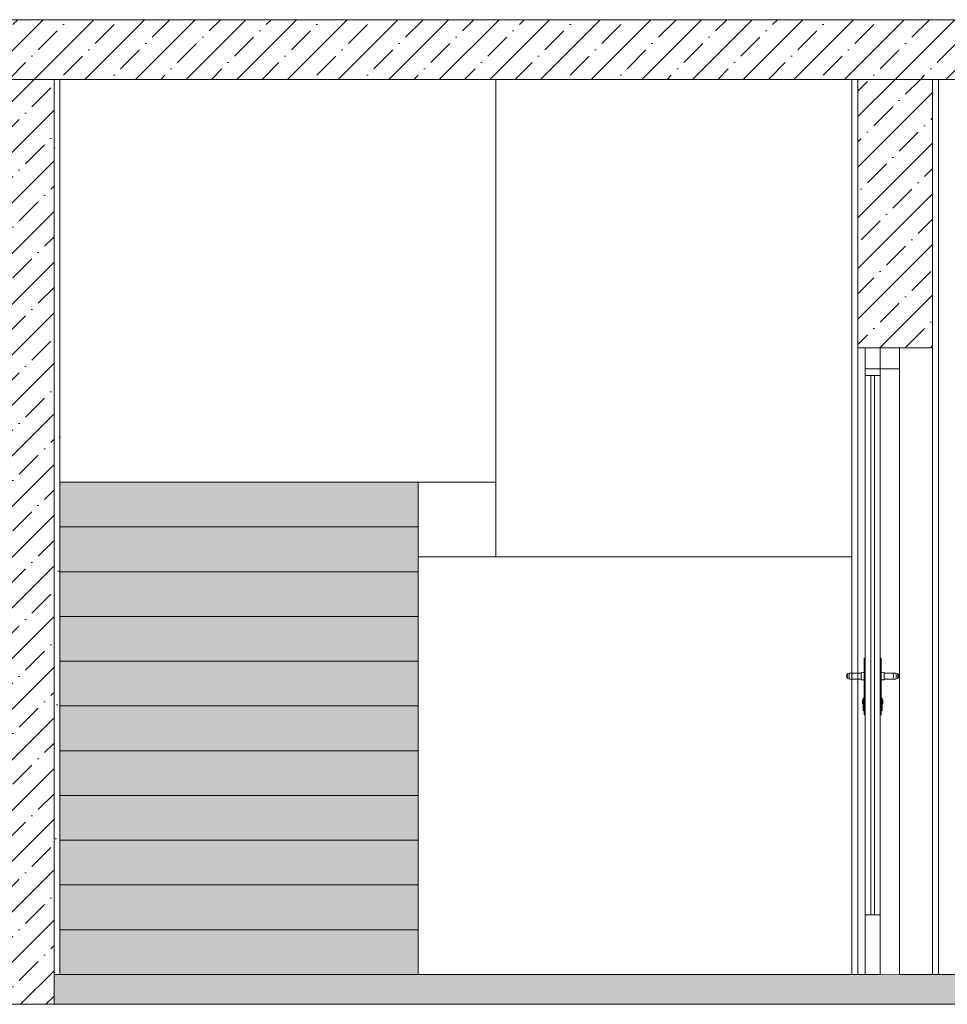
# Model space of a CAD drawing. Header units: millimetres. Extents: x -7244646 to -5701154, y 5723682 to 6071635.
# Tile 567 of 656: x -6383777 to -6380669, y 5826109 to 5829409. Entities that reach past the tile are written whole.
import ezdxf

# ---------------------------------------------------------------- set-up
doc = ezdxf.new("R2010")
doc.units = ezdxf.units.MM
doc.header["$MEASUREMENT"] = 0
doc.set_wipeout_variables(frame=1)
doc.linetypes.add('Wipeout_Contour', pattern=[1000, 0, -1000])
for name, color, linetype, lineweight in [('0_Ном._пера__1', 7, 'Continuous', 0), ('0_Ном._пера__18', 9, 'Continuous', 5), ('0_Ном._пера__21', 7, 'Continuous', 5), ('АР-Стены_внешние_.АР_Ном._пера__120', 7, 'Continuous', 0), ('АР-Стены_внешние_.АР_Ном._пера__19', 255, 'Continuous', 0), ('АР-Стены_внутренние_пилоны.АР_Ном._пера__1', 7, 'Continuous', 0), ('АР-Стены_внутренние_пилоны.АР_Ном._пера__120', 7, 'Continuous', 0)]:
    doc.layers.add(name, color=color, linetype=linetype, lineweight=lineweight)
pattern_1 = [(45, (-7387333.12, 5739809.18), (-84.852814, 84.852814), []), (45, (-7387375.54, 5739851.61), (-84.852814, 84.852814), [90, -30, 0, -30])]

msp = doc.modelspace()

# ---------------------------------------------------------------- hatches: boundary and pattern name
at = {"layer": '0_Ном._пера__1', "linetype": 'Continuous', "lineweight": 0}
h = msp.add_hatch(dxfattribs=at)
h.set_pattern_fill('ЖЕЛЕЗОБЕТОН__PROJECT__0003', style=0, pattern_type=2)
h.set_pattern_definition(pattern_1)
h.paths.add_polyline_path([(-6385862.134, 5829409.179), (-6385862.134, 5829209.179), (-6378784.171, 5829209.179), (-6378784.171, 5829409.179)])
h = msp.add_hatch(dxfattribs=at)
h.set_pattern_fill('ЖЕЛЕЗОБЕТОН__PROJECT__0003', style=0, pattern_type=2)
h.set_pattern_definition(pattern_1)
h.paths.add_polyline_path([(-6383662.356, 5829209.179), (-6383912.356, 5829209.179), (-6383912.356, 5826109.179), (-6383662.356, 5826109.179)])
at = {"layer": '0_Ном._пера__1', "linetype": 'Continuous', "lineweight": 5}
h = msp.add_hatch(dxfattribs=at)
h.set_pattern_fill('ШТУКАТУРКА__ГИПС_01_0003', style=0, pattern_type=2)
h.set_pattern_definition([(45, (-7387333.12, 5740159.18), (-111.369318, 111.369318), [0, -105, 0, -157.5]), (110, (-7386983.12, 5740159.18), (148.001588, 53.868173), [0, -77, 0, -133])])
h.paths.add_polyline_path([(-6383662.356, 5829209.179), (-6383662.356, 5826124.179), (-6383642.356, 5826124.179), (-6383642.356, 5829209.179)])
at = {"layer": '0_Ном._пера__18', "linetype": 'Continuous', "lineweight": 5}
msp.add_hatch(color=9, dxfattribs=at).paths.add_polyline_path([(-6383662.356, 5826109.179), (-6379029.103, 5826109.179), (-6379029.103, 5826209.179), (-6383662.356, 5826209.179)])
at = {"layer": 'АР-Стены_внешние_.АР_Ном._пера__19', "linetype": 'Continuous', "lineweight": 0}
for points in [[(-6383642.371, 5827709.179), (-6382442.371, 5827709.179), (-6382442.371, 5827859.179), (-6383642.371, 5827859.179)], [(-6383642.371, 5827559.179), (-6382442.371, 5827559.179), (-6382442.371, 5827709.179), (-6383642.371, 5827709.179)], [(-6383642.371, 5827409.179), (-6382442.371, 5827409.179), (-6382442.371, 5827559.179), (-6383642.371, 5827559.179)], [(-6383642.371, 5827259.179), (-6382442.371, 5827259.179), (-6382442.371, 5827409.179), (-6383642.371, 5827409.179)], [(-6383642.371, 5827109.179), (-6382442.371, 5827109.179), (-6382442.371, 5827259.179), (-6383642.371, 5827259.179)], [(-6383642.371, 5826959.179), (-6382442.371, 5826959.179), (-6382442.371, 5827109.179), (-6383642.371, 5827109.179)], [(-6383642.371, 5826809.179), (-6382442.371, 5826809.179), (-6382442.371, 5826959.179), (-6383642.371, 5826959.179)], [(-6383642.371, 5826659.179), (-6382442.371, 5826659.179), (-6382442.371, 5826809.179), (-6383642.371, 5826809.179)], [(-6383642.371, 5826509.179), (-6382442.371, 5826509.179), (-6382442.371, 5826659.179), (-6383642.371, 5826659.179)], [(-6383642.371, 5826359.179), (-6382442.371, 5826359.179), (-6382442.371, 5826509.179), (-6383642.371, 5826509.179)], [(-6383642.371, 5826209.179), (-6382442.371, 5826209.179), (-6382442.371, 5826359.179), (-6383642.371, 5826359.179)]]:
    msp.add_hatch(color=255, dxfattribs=at).paths.add_polyline_path(points)
at = {"layer": 'АР-Стены_внутренние_пилоны.АР_Ном._пера__1', "linetype": 'Continuous', "lineweight": 0}
h = msp.add_hatch(dxfattribs=at)
h.set_pattern_fill('ЖЕЛЕЗОБЕТОН__PROJECT__0003', style=0, pattern_type=2)
h.set_pattern_definition(pattern_1)
h.paths.add_polyline_path([(-6380968.773, 5829209.179), (-6380718.773, 5829209.179), (-6380718.773, 5828309.179), (-6380968.773, 5828309.179)])

# ---------------------------------------------------------------- linework, layer by layer
at = {"layer": '0_Ном._пера__1', "color": 7, "linetype": 'Continuous', "lineweight": 0}
for p, q in [((-6383662.356, 5829209.179), (-6383662.356, 5826124.179)), ((-6383642.356, 5829209.179), (-6383642.356, 5826224.179)), ((-6380718.773, 5828309.179), (-6380718.773, 5826209.179)), ((-6380925.171, 5828216.179), (-6380925.171, 5826409.179)), ((-6380913.171, 5826409.179), (-6380913.171, 5828216.179)), ((-6383642.356, 5827859.179), (-6382442.373, 5827859.179)), ((-6382442.373, 5827859.179), (-6382182.372, 5827859.179)), ((-6380988.773, 5827609.179), (-6382442.373, 5827609.179)), ((-6380894.171, 5826409.179), (-6380944.171, 5826409.179))]:
    msp.add_line(p, q, dxfattribs=at)
at = {"layer": '0_Ном._пера__1', "color": 7, "linetype": 'Continuous', "lineweight": 0, "flags": 128}
msp.add_lwpolyline([(-6383662.356, 5826109.179), (-6379029.103, 5826109.179), (-6379029.103, 5826209.179), (-6383662.356, 5826209.179)], close=True, dxfattribs=at)
at = {"layer": '0_Ном._пера__21', "color": 7, "linetype": 'Continuous', "lineweight": 5, "flags": 128}
for points in [[(-6385862.134, 5829409.179), (-6385862.134, 5829209.179), (-6378784.171, 5829209.179), (-6378784.171, 5829409.179)], [(-6383662.356, 5829209.179), (-6383912.356, 5829209.179), (-6383912.356, 5826109.179), (-6383662.356, 5826109.179)]]:
    msp.add_lwpolyline(points, close=True, dxfattribs=at)
at = {"layer": 'АР-Стены_внешние_.АР_Ном._пера__120', "color": 7, "linetype": 'Continuous', "lineweight": 0, "flags": 128}
for points in [[(-6383642.371, 5827709.179), (-6382442.371, 5827709.179), (-6382442.371, 5827859.179), (-6383642.371, 5827859.179)], [(-6383642.371, 5827559.179), (-6382442.371, 5827559.179), (-6382442.371, 5827709.179), (-6383642.371, 5827709.179)], [(-6383642.371, 5827409.179), (-6382442.371, 5827409.179), (-6382442.371, 5827559.179), (-6383642.371, 5827559.179)], [(-6383642.371, 5827259.179), (-6382442.371, 5827259.179), (-6382442.371, 5827409.179), (-6383642.371, 5827409.179)], [(-6383642.371, 5827109.179), (-6382442.371, 5827109.179), (-6382442.371, 5827259.179), (-6383642.371, 5827259.179)], [(-6383642.371, 5826959.179), (-6382442.371, 5826959.179), (-6382442.371, 5827109.179), (-6383642.371, 5827109.179)], [(-6383642.371, 5826809.179), (-6382442.371, 5826809.179), (-6382442.371, 5826959.179), (-6383642.371, 5826959.179)], [(-6383642.371, 5826659.179), (-6382442.371, 5826659.179), (-6382442.371, 5826809.179), (-6383642.371, 5826809.179)], [(-6383642.371, 5826509.179), (-6382442.371, 5826509.179), (-6382442.371, 5826659.179), (-6383642.371, 5826659.179)], [(-6383642.371, 5826359.179), (-6382442.371, 5826359.179), (-6382442.371, 5826509.179), (-6383642.371, 5826509.179)], [(-6383642.371, 5826209.179), (-6382442.371, 5826209.179), (-6382442.371, 5826359.179), (-6383642.371, 5826359.179)]]:
    msp.add_lwpolyline(points, close=True, dxfattribs=at)
at = {"layer": 'АР-Стены_внутренние_пилоны.АР_Ном._пера__120', "color": 7, "linetype": 'Continuous', "lineweight": 0}
msp.add_line((-6380698.773, 5829209.179), (-6380698.773, 5826209.179), dxfattribs=at)
at = {"layer": 'АР-Стены_внутренние_пилоны.АР_Ном._пера__120', "color": 7, "linetype": 'Continuous', "lineweight": 5, "flags": 128}
msp.add_lwpolyline([(-6380968.773, 5829209.179), (-6380718.773, 5829209.179), (-6380718.773, 5828309.179), (-6380968.773, 5828309.179)], close=True, dxfattribs=at)

# ---------------------------------------------------------------- wipeouts: each hides what was drawn before it
at = {"color": 254, "linetype": 'Wipeout_Contour', "lineweight": 0, "ltscale": 34568496.41630028}
msp.add_wipeout([(-6382182.372, 5827671.989), (-6382182.372, 5827664.179), (-6380982.372, 5827664.179), (-6380982.372, 5827671.989)], dxfattribs=at)
at = {"color": 254, "linetype": 'Wipeout_Contour', "lineweight": 0, "ltscale": 34565283.5259504}
msp.add_wipeout([(-6380944.171, 5827269.179), (-6380947.171, 5827269.179), (-6380947.171, 5827079.179), (-6380944.171, 5827079.179)], dxfattribs=at)
at = {"color": 254, "linetype": 'Wipeout_Contour', "lineweight": 0, "ltscale": 34565514.95073038}
msp.add_wipeout([(-6380997.171, 5827199.179), (-6380995.648, 5827199.179), (-6381002.309, 5827202.108), (-6381004.242, 5827202.108)], dxfattribs=at)

# ---------------------------------------------------------------- next in the draw order: linework, layer by layer
at = {"layer": '0_Ном._пера__1', "color": 7, "linetype": 'Continuous', "lineweight": 0}
for p, q in [((-6382182.372, 5829209.179), (-6382182.372, 5827609.179)), ((-6380944.171, 5827269.179), (-6380947.171, 5827269.179))]:
    msp.add_line(p, q, dxfattribs=at)

# ---------------------------------------------------------------- next in the draw order: wipeouts: each hides what was drawn before it
at = {"color": 254, "linetype": 'Wipeout_Contour', "lineweight": 0, "ltscale": 233314426.9565839}
msp.add_wipeout([(-6380894.171, 5828309.179), (-6380894.171, 5827269.179), (-6380891.171, 5827269.179), (-6380891.171, 5827222.179), (-6380881.171, 5827221.179), (-6380881.171, 5827219.179), (-6380841.171, 5827219.179), (-6380834.1, 5827216.25), (-6380831.171, 5827209.179), (-6380834.1, 5827202.108), (-6380841.171, 5827199.179), (-6380881.171, 5827199.179), (-6380881.171, 5827197.179), (-6380891.171, 5827196.179), (-6380891.171, 5827136.179), (-6380887.171, 5827134.179), (-6380887.171, 5827131.179), (-6380885.171, 5827130.179), (-6380885.171, 5827116.179), (-6380887.171, 5827115.179), (-6380887.171, 5827094.179), (-6380891.171, 5827092.179), (-6380891.171, 5827079.179), (-6380894.171, 5827079.179), (-6380894.171, 5826209.179), (-6380829.171, 5826209.179), (-6380829.171, 5828309.179)], dxfattribs=at)
at = {"color": 254, "linetype": 'Wipeout_Contour', "lineweight": 0, "ltscale": 34565542.76806556}
msp.add_wipeout([(-6381004.242, 5827202.108), (-6381002.309, 5827202.108), (-6381005.068, 5827209.179), (-6381007.171, 5827209.179)], dxfattribs=at)
at = {"color": 254, "linetype": 'Wipeout_Contour', "lineweight": 0, "ltscale": 34565184.83310223}
msp.add_wipeout([(-6380951.171, 5827134.179), (-6380951.171, 5827131.5), (-6380947.171, 5827133.232), (-6380947.171, 5827136.179)], dxfattribs=at)
at = {"color": 254, "linetype": 'Wipeout_Contour', "lineweight": 0, "ltscale": 34565117.92230108}
msp.add_wipeout([(-6380951.171, 5827104.179), (-6380947.171, 5827103.179), (-6380947.171, 5827114.179), (-6380951.171, 5827114.179)], dxfattribs=at)

# ---------------------------------------------------------------- next in the draw order: linework, layer by layer
at = {"layer": '0_Ном._пера__1', "color": 7, "linetype": 'Continuous', "lineweight": 0}
for p, q in [((-6380829.171, 5828309.179), (-6380944.171, 5828309.179)), ((-6380894.171, 5828309.179), (-6380894.171, 5828216.179)), ((-6380829.171, 5828239.179), (-6380829.171, 5828309.179)), ((-6380894.171, 5828216.179), (-6380944.171, 5828216.179))]:
    msp.add_line(p, q, dxfattribs=at)
at = {"layer": '0_Ном._пера__1', "color": 7, "linetype": 'Continuous', "lineweight": 0, "flags": 128}
msp.add_lwpolyline([(-6380829.171, 5828239.179), (-6380944.171, 5828239.179)], dxfattribs=at)

# ---------------------------------------------------------------- next in the draw order: wipeouts: each hides what was drawn before it
at = {"color": 254, "linetype": 'Wipeout_Contour', "lineweight": 0, "ltscale": 34565126.98067843}
msp.add_wipeout([(-6380894.171, 5827269.179), (-6380894.171, 5827079.179), (-6380891.171, 5827079.179), (-6380891.171, 5827269.179)], dxfattribs=at)
at = {"color": 254, "linetype": 'Wipeout_Contour', "lineweight": 0, "ltscale": 34565561.84120324}
msp.add_wipeout([(-6381007.171, 5827209.179), (-6381005.068, 5827209.179), (-6381002.309, 5827216.25), (-6381004.242, 5827216.25)], dxfattribs=at)
at = {"color": 254, "linetype": 'Wipeout_Contour', "lineweight": 0, "ltscale": 34565038.32336181}
msp.add_wipeout([(-6380841.171, 5827199.179), (-6380834.1, 5827202.108), (-6380836.033, 5827202.108), (-6380842.693, 5827199.179)], dxfattribs=at)
at = {"color": 254, "linetype": 'Wipeout_Contour', "lineweight": 0, "ltscale": 34565170.65614101}
msp.add_wipeout([(-6380951.171, 5827124.179), (-6380947.171, 5827125.179), (-6380947.171, 5827133.232), (-6380951.171, 5827131.5)], dxfattribs=at)
at = {"color": 254, "linetype": 'Wipeout_Contour', "lineweight": 0, "ltscale": 34565093.38794027}
msp.add_wipeout([(-6380951.171, 5827096.859), (-6380947.171, 5827095.127), (-6380947.171, 5827103.179), (-6380951.171, 5827104.179)], dxfattribs=at)

# ---------------------------------------------------------------- next in the draw order: linework, layer by layer
at = {"layer": '0_Ном._пера__1', "color": 7, "linetype": 'Continuous', "lineweight": 0}
msp.add_line((-6380894.171, 5827269.179), (-6380891.171, 5827269.179), dxfattribs=at)

# ---------------------------------------------------------------- next in the draw order: wipeouts: each hides what was drawn before it
at = {"color": 254, "linetype": 'Wipeout_Contour', "lineweight": 0, "ltscale": 34565560.99737392}
msp.add_wipeout([(-6381004.242, 5827216.25), (-6381002.309, 5827216.25), (-6380995.648, 5827219.179), (-6380997.171, 5827219.179)], dxfattribs=at)
at = {"color": 254, "linetype": 'Wipeout_Contour', "lineweight": 0, "ltscale": 34565037.479866}
msp.add_wipeout([(-6380834.1, 5827202.108), (-6380831.171, 5827209.179), (-6380833.274, 5827209.179), (-6380836.033, 5827202.108)], dxfattribs=at)
at = {"color": 254, "linetype": 'Wipeout_Contour', "lineweight": 0, "ltscale": 34565146.12173883}
msp.add_wipeout([(-6380951.171, 5827114.179), (-6380947.171, 5827114.179), (-6380947.171, 5827125.179), (-6380951.171, 5827124.179)], dxfattribs=at)
at = {"color": 254, "linetype": 'Wipeout_Contour', "lineweight": 0, "ltscale": 34565007.6114798}
msp.add_wipeout([(-6380891.171, 5827136.179), (-6380891.171, 5827133.232), (-6380887.171, 5827131.5), (-6380887.171, 5827134.179)], dxfattribs=at)
at = {"color": 254, "linetype": 'Wipeout_Contour', "lineweight": 0, "ltscale": 34564940.70033661}
msp.add_wipeout([(-6380887.171, 5827104.179), (-6380887.171, 5827114.179), (-6380891.171, 5827114.179), (-6380891.171, 5827103.179)], dxfattribs=at)
at = {"color": 254, "linetype": 'Wipeout_Contour', "lineweight": 0, "ltscale": 34565079.21102027}
msp.add_wipeout([(-6380951.171, 5827096.859), (-6380951.171, 5827094.179), (-6380947.171, 5827092.179), (-6380947.171, 5827095.127)], dxfattribs=at)

# ---------------------------------------------------------------- next in the draw order: linework, layer by layer
at = {"layer": '0_Ном._пера__1', "color": 7, "linetype": 'Continuous', "lineweight": 0}
for p, q in [((-6380951.171, 5827096.859), (-6380951.171, 5827094.179)), ((-6380951.171, 5827094.179), (-6380947.171, 5827092.179)), ((-6380944.171, 5827079.179), (-6380947.171, 5827079.179))]:
    msp.add_line(p, q, dxfattribs=at)

# ---------------------------------------------------------------- next in the draw order: wipeouts: each hides what was drawn before it
at = {"color": 254, "linetype": 'Wipeout_Contour', "lineweight": 0, "ltscale": 34565056.55327799}
msp.add_wipeout([(-6380831.171, 5827209.179), (-6380834.1, 5827216.25), (-6380836.033, 5827216.25), (-6380833.274, 5827209.179)], dxfattribs=at)
at = {"color": 254, "linetype": 'Wipeout_Contour', "lineweight": 0, "ltscale": 34565504.91226121}
msp.add_wipeout([(-6380995.648, 5827199.179), (-6380991.313, 5827199.179), (-6380996.411, 5827202.108), (-6381002.309, 5827202.108)], dxfattribs=at)
at = {"color": 254, "linetype": 'Wipeout_Contour', "lineweight": 0, "ltscale": 34565158.09106152}
msp.add_wipeout([(-6380953.171, 5827123.179), (-6380953.171, 5827118.23), (-6380951.171, 5827117.523), (-6380951.171, 5827123.179)], dxfattribs=at)
at = {"color": 254, "linetype": 'Wipeout_Contour', "lineweight": 0, "ltscale": 34564993.43444608}
msp.add_wipeout([(-6380887.171, 5827124.179), (-6380887.171, 5827131.5), (-6380891.171, 5827133.232), (-6380891.171, 5827125.179)], dxfattribs=at)
at = {"color": 254, "linetype": 'Wipeout_Contour', "lineweight": 0, "ltscale": 34564916.16585039}
msp.add_wipeout([(-6380887.171, 5827096.859), (-6380887.171, 5827104.179), (-6380891.171, 5827103.179), (-6380891.171, 5827095.127)], dxfattribs=at)

# ---------------------------------------------------------------- next in the draw order: wipeouts: each hides what was drawn before it
at = {"color": 254, "linetype": 'Wipeout_Contour', "lineweight": 0, "ltscale": 34565530.6288082}
msp.add_wipeout([(-6381002.309, 5827202.108), (-6380996.411, 5827202.108), (-6380998.523, 5827209.179), (-6381005.068, 5827209.179)], dxfattribs=at)
at = {"color": 254, "linetype": 'Wipeout_Contour', "lineweight": 0, "ltscale": 34565084.37063584}
msp.add_wipeout([(-6380834.1, 5827216.25), (-6380841.171, 5827219.179), (-6380842.693, 5827219.179), (-6380836.033, 5827216.25)], dxfattribs=at)
at = {"color": 254, "linetype": 'Wipeout_Contour', "lineweight": 0, "ltscale": 34565147.95650282}
msp.add_wipeout([(-6380953.171, 5827116.179), (-6380951.171, 5827115.179), (-6380951.171, 5827117.523), (-6380953.171, 5827118.23)], dxfattribs=at)
at = {"color": 254, "linetype": 'Wipeout_Contour', "lineweight": 0, "ltscale": 34564968.8999185}
msp.add_wipeout([(-6380887.171, 5827114.179), (-6380887.171, 5827124.179), (-6380891.171, 5827125.179), (-6380891.171, 5827114.179)], dxfattribs=at)
at = {"color": 254, "linetype": 'Wipeout_Contour', "lineweight": 0, "ltscale": 34564901.98885791}
msp.add_wipeout([(-6380887.171, 5827096.859), (-6380891.171, 5827095.127), (-6380891.171, 5827092.179), (-6380887.171, 5827094.179)], dxfattribs=at)

# ---------------------------------------------------------------- next in the draw order: linework, layer by layer
at = {"layer": '0_Ном._пера__1', "color": 7, "linetype": 'Continuous', "lineweight": 0}
for p, q in [((-6380951.171, 5827104.179), (-6380951.171, 5827096.859)), ((-6380894.171, 5827079.179), (-6380891.171, 5827079.179)), ((-6380887.171, 5827094.179), (-6380891.171, 5827092.179)), ((-6380887.171, 5827096.859), (-6380887.171, 5827094.179))]:
    msp.add_line(p, q, dxfattribs=at)

# ---------------------------------------------------------------- next in the draw order: wipeouts: each hides what was drawn before it
at = {"color": 254, "linetype": 'Wipeout_Contour', "lineweight": 0, "ltscale": 34565549.70195228}
msp.add_wipeout([(-6381005.068, 5827209.179), (-6380998.523, 5827209.179), (-6380996.411, 5827216.25), (-6381002.309, 5827216.25)], dxfattribs=at)
at = {"color": 254, "linetype": 'Wipeout_Contour', "lineweight": 0, "ltscale": 34565048.36171903}
msp.add_wipeout([(-6380842.693, 5827199.179), (-6380836.033, 5827202.108), (-6380841.931, 5827202.108), (-6380847.029, 5827199.179)], dxfattribs=at)
at = {"color": 254, "linetype": 'Wipeout_Contour', "lineweight": 0, "ltscale": 34565182.361844}
msp.add_wipeout([(-6380953.171, 5827128.129), (-6380951.171, 5827128.836), (-6380951.171, 5827131.179), (-6380953.171, 5827130.179)], dxfattribs=at)
at = {"color": 254, "linetype": 'Wipeout_Contour', "lineweight": 0, "ltscale": 34564963.147077}
msp.add_wipeout([(-6380887.171, 5827123.179), (-6380887.171, 5827117.523), (-6380885.171, 5827118.23), (-6380885.171, 5827123.179)], dxfattribs=at)

# ---------------------------------------------------------------- next in the draw order: wipeouts: each hides what was drawn before it
at = {"color": 254, "linetype": 'Wipeout_Contour', "lineweight": 0, "ltscale": 34565550.95891781}
msp.add_wipeout([(-6381002.309, 5827216.25), (-6380996.411, 5827216.25), (-6380991.313, 5827219.179), (-6380995.648, 5827219.179)], dxfattribs=at)
at = {"color": 254, "linetype": 'Wipeout_Contour', "lineweight": 0, "ltscale": 34565049.61898138}
msp.add_wipeout([(-6380836.033, 5827202.108), (-6380833.274, 5827209.179), (-6380839.819, 5827209.179), (-6380841.931, 5827202.108)], dxfattribs=at)
at = {"color": 254, "linetype": 'Wipeout_Contour', "lineweight": 0, "ltscale": 34565172.22727858}
msp.add_wipeout([(-6380953.171, 5827128.129), (-6380953.171, 5827123.179), (-6380951.171, 5827123.179), (-6380951.171, 5827128.836)], dxfattribs=at)
at = {"color": 254, "linetype": 'Wipeout_Contour', "lineweight": 0, "ltscale": 34564953.01246124}
msp.add_wipeout([(-6380885.171, 5827116.179), (-6380885.171, 5827118.23), (-6380887.171, 5827117.523), (-6380887.171, 5827115.179)], dxfattribs=at)

# ---------------------------------------------------------------- next in the draw order: linework, layer by layer
at = {"layer": '0_Ном._пера__1', "color": 7, "linetype": 'Continuous', "lineweight": 0}
for p, q in [((-6380953.171, 5827130.179), (-6380951.171, 5827131.179)), ((-6380953.171, 5827130.179), (-6380953.171, 5827128.129)), ((-6380953.171, 5827128.129), (-6380953.171, 5827123.179)), ((-6380953.171, 5827123.179), (-6380953.171, 5827118.23)), ((-6380953.171, 5827118.23), (-6380953.171, 5827116.179)), ((-6380953.171, 5827116.179), (-6380951.171, 5827115.179)), ((-6380951.171, 5827134.179), (-6380947.171, 5827136.179)), ((-6380951.171, 5827134.179), (-6380951.171, 5827131.5)), ((-6380951.171, 5827131.5), (-6380951.171, 5827124.179)), ((-6380951.171, 5827124.179), (-6380951.171, 5827114.179)), ((-6380951.171, 5827114.179), (-6380951.171, 5827104.179)), ((-6380887.171, 5827104.179), (-6380887.171, 5827096.859))]:
    msp.add_line(p, q, dxfattribs=at)

# ---------------------------------------------------------------- next in the draw order: wipeouts: each hides what was drawn before it
at = {"color": 254, "linetype": 'Wipeout_Contour', "lineweight": 0, "ltscale": 34565068.69238697}
msp.add_wipeout([(-6380833.274, 5827209.179), (-6380836.033, 5827216.25), (-6380841.931, 5827216.25), (-6380839.819, 5827209.179)], dxfattribs=at)
at = {"color": 254, "linetype": 'Wipeout_Contour', "lineweight": 0, "ltscale": 34565486.08991827}
msp.add_wipeout([(-6380991.313, 5827199.179), (-6380984.825, 5827199.179), (-6380987.584, 5827202.108), (-6380996.411, 5827202.108)], dxfattribs=at)
at = {"color": 254, "linetype": 'Wipeout_Contour', "lineweight": 0, "ltscale": 34564987.41799613}
msp.add_wipeout([(-6380885.171, 5827128.129), (-6380885.171, 5827130.179), (-6380887.171, 5827131.179), (-6380887.171, 5827128.836)], dxfattribs=at)

# ---------------------------------------------------------------- next in the draw order: wipeouts: each hides what was drawn before it
at = {"color": 254, "linetype": 'Wipeout_Contour', "lineweight": 0, "ltscale": 34565507.69792362}
msp.add_wipeout([(-6380996.411, 5827202.108), (-6380987.584, 5827202.108), (-6380988.726, 5827209.179), (-6380998.523, 5827209.179)], dxfattribs=at)
at = {"color": 254, "linetype": 'Wipeout_Contour', "lineweight": 0, "ltscale": 34565094.40898}
msp.add_wipeout([(-6380836.033, 5827216.25), (-6380842.693, 5827219.179), (-6380847.029, 5827219.179), (-6380841.931, 5827216.25)], dxfattribs=at)
at = {"color": 254, "linetype": 'Wipeout_Contour', "lineweight": 0, "ltscale": 34564977.28337364}
msp.add_wipeout([(-6380887.171, 5827123.179), (-6380885.171, 5827123.179), (-6380885.171, 5827128.129), (-6380887.171, 5827128.836)], dxfattribs=at)

# ---------------------------------------------------------------- next in the draw order: linework, layer by layer
at = {"layer": '0_Ном._пера__1', "color": 7, "linetype": 'Continuous', "lineweight": 0}
for p, q in [((-6380887.171, 5827134.179), (-6380891.171, 5827136.179)), ((-6380887.171, 5827134.179), (-6380887.171, 5827131.5)), ((-6380887.171, 5827131.5), (-6380887.171, 5827124.179)), ((-6380885.171, 5827130.179), (-6380887.171, 5827131.179)), ((-6380887.171, 5827124.179), (-6380887.171, 5827114.179)), ((-6380885.171, 5827116.179), (-6380887.171, 5827115.179)), ((-6380887.171, 5827114.179), (-6380887.171, 5827104.179)), ((-6380885.171, 5827130.179), (-6380885.171, 5827128.129)), ((-6380885.171, 5827128.129), (-6380885.171, 5827123.179)), ((-6380885.171, 5827123.179), (-6380885.171, 5827118.23)), ((-6380885.171, 5827118.23), (-6380885.171, 5827116.179))]:
    msp.add_line(p, q, dxfattribs=at)

# ---------------------------------------------------------------- next in the draw order: wipeouts: each hides what was drawn before it
at = {"color": 254, "linetype": 'Wipeout_Contour', "lineweight": 0, "ltscale": 34565526.77107971}
msp.add_wipeout([(-6380998.523, 5827209.179), (-6380988.726, 5827209.179), (-6380987.584, 5827216.25), (-6380996.411, 5827216.25)], dxfattribs=at)
at = {"color": 254, "linetype": 'Wipeout_Contour', "lineweight": 0, "ltscale": 34565067.1838643}
msp.add_wipeout([(-6380847.029, 5827199.179), (-6380841.931, 5827202.108), (-6380850.758, 5827202.108), (-6380853.517, 5827199.179)], dxfattribs=at)

# ---------------------------------------------------------------- next in the draw order: wipeouts: each hides what was drawn before it
at = {"color": 254, "linetype": 'Wipeout_Contour', "lineweight": 0, "ltscale": 34565532.13659932}
msp.add_wipeout([(-6380996.411, 5827216.25), (-6380987.584, 5827216.25), (-6380984.825, 5827219.179), (-6380991.313, 5827219.179)], dxfattribs=at)
at = {"color": 254, "linetype": 'Wipeout_Contour', "lineweight": 0, "ltscale": 34565072.54961534}
msp.add_wipeout([(-6380841.931, 5827202.108), (-6380839.819, 5827209.179), (-6380849.615, 5827209.179), (-6380850.758, 5827202.108)], dxfattribs=at)

# ---------------------------------------------------------------- next in the draw order: wipeouts: each hides what was drawn before it
at = {"color": 254, "linetype": 'Wipeout_Contour', "lineweight": 0, "ltscale": 34565091.62300893}
msp.add_wipeout([(-6380839.819, 5827209.179), (-6380841.931, 5827216.25), (-6380850.758, 5827216.25), (-6380849.615, 5827209.179)], dxfattribs=at)
at = {"color": 254, "linetype": 'Wipeout_Contour', "lineweight": 0, "ltscale": 34565461.95118035}
msp.add_wipeout([(-6380984.825, 5827199.179), (-6380977.171, 5827199.179), (-6380977.867, 5827202.108), (-6380987.584, 5827202.108)], dxfattribs=at)

# ---------------------------------------------------------------- next in the draw order: wipeouts: each hides what was drawn before it
at = {"color": 254, "linetype": 'Wipeout_Contour', "lineweight": 0, "ltscale": 34565478.95823743}
msp.add_wipeout([(-6380987.584, 5827202.108), (-6380977.867, 5827202.108), (-6380978.156, 5827209.179), (-6380988.726, 5827209.179)], dxfattribs=at)
at = {"color": 254, "linetype": 'Wipeout_Contour', "lineweight": 0, "ltscale": 34565113.23110082}
msp.add_wipeout([(-6380841.931, 5827216.25), (-6380847.029, 5827219.179), (-6380853.517, 5827219.179), (-6380850.758, 5827216.25)], dxfattribs=at)

# ---------------------------------------------------------------- next in the draw order: linework, layer by layer
at = {"layer": '0_Ном._пера__1', "color": 7, "linetype": 'Continuous', "lineweight": 0}
msp.add_line((-6380829.171, 5826209.179), (-6380829.171, 5828309.179), dxfattribs=at)

# ---------------------------------------------------------------- next in the draw order: wipeouts: each hides what was drawn before it
at = {"color": 254, "linetype": 'Wipeout_Contour', "lineweight": 0, "ltscale": 34565498.03140864}
msp.add_wipeout([(-6380988.726, 5827209.179), (-6380978.156, 5827209.179), (-6380977.867, 5827216.25), (-6380987.584, 5827216.25)], dxfattribs=at)
at = {"color": 254, "linetype": 'Wipeout_Contour', "lineweight": 0, "ltscale": 34565091.32239409}
msp.add_wipeout([(-6380860.474, 5827202.108), (-6380861.171, 5827199.179), (-6380853.517, 5827199.179), (-6380850.758, 5827202.108)], dxfattribs=at)

# ---------------------------------------------------------------- next in the draw order: linework, layer by layer
at = {"layer": '0_Ном._пера__1', "color": 7, "linetype": 'Continuous', "lineweight": 0}
for p, q in [((-6381007.171, 5827209.179), (-6381004.242, 5827216.25)), ((-6381004.242, 5827202.108), (-6381007.171, 5827209.179)), ((-6380997.171, 5827199.179), (-6380995.648, 5827199.179))]:
    msp.add_line(p, q, dxfattribs=at)

# ---------------------------------------------------------------- next in the draw order: wipeouts: each hides what was drawn before it
at = {"color": 254, "linetype": 'Wipeout_Contour', "lineweight": 0, "ltscale": 34565507.99789283}
msp.add_wipeout([(-6380987.584, 5827216.25), (-6380977.867, 5827216.25), (-6380977.171, 5827219.179), (-6380984.825, 5827219.179)], dxfattribs=at)
at = {"color": 254, "linetype": 'Wipeout_Contour', "lineweight": 0, "ltscale": 34565101.28900748}
msp.add_wipeout([(-6380860.474, 5827202.108), (-6380850.758, 5827202.108), (-6380849.615, 5827209.179), (-6380860.186, 5827209.179)], dxfattribs=at)

# ---------------------------------------------------------------- next in the draw order: linework, layer by layer
at = {"layer": '0_Ном._пера__1', "color": 7, "linetype": 'Continuous', "lineweight": 0}
for p, q in [((-6381005.068, 5827209.179), (-6381002.309, 5827216.25)), ((-6381002.309, 5827202.108), (-6381005.068, 5827209.179)), ((-6381004.242, 5827216.25), (-6380997.171, 5827219.179)), ((-6380998.523, 5827209.179), (-6380996.411, 5827216.25)), ((-6380996.411, 5827202.108), (-6380998.523, 5827209.179)), ((-6380997.171, 5827219.179), (-6380995.648, 5827219.179)), ((-6380997.171, 5827199.179), (-6381004.242, 5827202.108))]:
    msp.add_line(p, q, dxfattribs=at)

# ---------------------------------------------------------------- next in the draw order: wipeouts: each hides what was drawn before it
at = {"color": 254, "linetype": 'Wipeout_Contour', "lineweight": 0, "ltscale": 34565120.36240135}
msp.add_wipeout([(-6380850.758, 5827216.25), (-6380860.474, 5827216.25), (-6380860.186, 5827209.179), (-6380849.615, 5827209.179)], dxfattribs=at)
at = {"color": 254, "linetype": 'Wipeout_Contour', "lineweight": 0, "ltscale": 34565418.95228575}
msp.add_wipeout([(-6380977.171, 5827199.179), (-6380957.171, 5827199.179), (-6380957.171, 5827202.108), (-6380977.867, 5827202.108)], dxfattribs=at)

# ---------------------------------------------------------------- next in the draw order: linework, layer by layer
at = {"layer": '0_Ном._пера__1', "color": 7, "linetype": 'Continuous', "lineweight": 0}
for p, q in [((-6380831.171, 5827209.179), (-6380834.1, 5827216.25)), ((-6380834.1, 5827202.108), (-6380831.171, 5827209.179)), ((-6380841.171, 5827199.179), (-6380842.693, 5827199.179))]:
    msp.add_line(p, q, dxfattribs=at)

# ---------------------------------------------------------------- next in the draw order: wipeouts: each hides what was drawn before it
at = {"color": 254, "linetype": 'Wipeout_Contour', "lineweight": 0, "ltscale": 34565433.15165156}
msp.add_wipeout([(-6380977.867, 5827202.108), (-6380957.171, 5827202.108), (-6380957.171, 5827209.179), (-6380978.156, 5827209.179)], dxfattribs=at)
at = {"color": 254, "linetype": 'Wipeout_Contour', "lineweight": 0, "ltscale": 34565137.36959919}
msp.add_wipeout([(-6380861.171, 5827219.179), (-6380860.474, 5827216.25), (-6380850.758, 5827216.25), (-6380853.517, 5827219.179)], dxfattribs=at)

# ---------------------------------------------------------------- next in the draw order: linework, layer by layer
at = {"layer": '0_Ном._пера__1', "color": 7, "linetype": 'Continuous', "lineweight": 0}
for p, q in [((-6380841.171, 5827219.179), (-6380842.693, 5827219.179)), ((-6380839.819, 5827209.179), (-6380841.931, 5827216.25)), ((-6380841.931, 5827202.108), (-6380839.819, 5827209.179)), ((-6380834.1, 5827216.25), (-6380841.171, 5827219.179)), ((-6380833.274, 5827209.179), (-6380836.033, 5827216.25)), ((-6380836.033, 5827202.108), (-6380833.274, 5827209.179)), ((-6380841.171, 5827199.179), (-6380834.1, 5827202.108))]:
    msp.add_line(p, q, dxfattribs=at)

# ---------------------------------------------------------------- next in the draw order: wipeouts: each hides what was drawn before it
at = {"color": 254, "linetype": 'Wipeout_Contour', "lineweight": 0, "ltscale": 34565452.22484759}
msp.add_wipeout([(-6380978.156, 5827209.179), (-6380957.171, 5827209.179), (-6380957.171, 5827216.25), (-6380977.867, 5827216.25)], dxfattribs=at)
at = {"color": 254, "linetype": 'Wipeout_Contour', "lineweight": 0, "ltscale": 34565134.3209464}
msp.add_wipeout([(-6380861.171, 5827199.179), (-6380860.474, 5827202.108), (-6380881.171, 5827202.108), (-6380881.171, 5827199.179)], dxfattribs=at)

# ---------------------------------------------------------------- next in the draw order: linework, layer by layer
at = {"layer": '0_Ном._пера__1', "color": 7, "linetype": 'Continuous', "lineweight": 0}
for p, q in [((-6380995.648, 5827199.179), (-6380991.313, 5827199.179)), ((-6380991.313, 5827199.179), (-6380984.825, 5827199.179)), ((-6380984.825, 5827199.179), (-6380977.171, 5827199.179))]:
    msp.add_line(p, q, dxfattribs=at)

# ---------------------------------------------------------------- next in the draw order: wipeouts: each hides what was drawn before it
at = {"color": 254, "linetype": 'Wipeout_Contour', "lineweight": 0, "ltscale": 34565464.99905507}
msp.add_wipeout([(-6380977.867, 5827216.25), (-6380957.171, 5827216.25), (-6380957.171, 5827219.179), (-6380977.171, 5827219.179)], dxfattribs=at)
at = {"color": 254, "linetype": 'Wipeout_Contour', "lineweight": 0, "ltscale": 34565147.09525842}
msp.add_wipeout([(-6380860.474, 5827202.108), (-6380860.186, 5827209.179), (-6380881.171, 5827209.179), (-6380881.171, 5827202.108)], dxfattribs=at)

# ---------------------------------------------------------------- next in the draw order: linework, layer by layer
at = {"layer": '0_Ном._пера__1', "color": 7, "linetype": 'Continuous', "lineweight": 0}
for p, q in [((-6380995.648, 5827219.179), (-6380991.313, 5827219.179)), ((-6380991.313, 5827219.179), (-6380984.825, 5827219.179)), ((-6380988.726, 5827209.179), (-6380987.584, 5827216.25)), ((-6380987.584, 5827202.108), (-6380988.726, 5827209.179)), ((-6380984.825, 5827219.179), (-6380977.171, 5827219.179))]:
    msp.add_line(p, q, dxfattribs=at)
at = {"layer": 'АР-Стены_внутренние_пилоны.АР_Ном._пера__120', "color": 7, "linetype": 'Continuous', "lineweight": 0}
msp.add_line((-6380988.773, 5829209.179), (-6380988.773, 5826209.179), dxfattribs=at)

# ---------------------------------------------------------------- next in the draw order: wipeouts: each hides what was drawn before it
at = {"color": 254, "linetype": 'Wipeout_Contour', "lineweight": 0, "ltscale": 34565388.75388797}
msp.add_wipeout([(-6380957.171, 5827203.179), (-6380947.171, 5827202.679), (-6380947.171, 5827209.179), (-6380957.171, 5827209.179)], dxfattribs=at)
at = {"color": 254, "linetype": 'Wipeout_Contour', "lineweight": 0, "ltscale": 34565166.16861206}
msp.add_wipeout([(-6380860.186, 5827209.179), (-6380860.474, 5827216.25), (-6380881.171, 5827216.25), (-6380881.171, 5827209.179)], dxfattribs=at)

# ---------------------------------------------------------------- next in the draw order: linework, layer by layer
at = {"layer": '0_Ном._пера__1', "color": 7, "linetype": 'Continuous', "lineweight": 0}
for p, q in [((-6380853.517, 5827199.179), (-6380861.171, 5827199.179)), ((-6380847.029, 5827199.179), (-6380853.517, 5827199.179)), ((-6380842.693, 5827199.179), (-6380847.029, 5827199.179))]:
    msp.add_line(p, q, dxfattribs=at)

# ---------------------------------------------------------------- next in the draw order: wipeouts: each hides what was drawn before it
at = {"color": 254, "linetype": 'Wipeout_Contour', "lineweight": 0, "ltscale": 34565180.36809466}
msp.add_wipeout([(-6380860.474, 5827216.25), (-6380861.171, 5827219.179), (-6380881.171, 5827219.179), (-6380881.171, 5827216.25)], dxfattribs=at)
at = {"color": 254, "linetype": 'Wipeout_Contour', "lineweight": 0, "ltscale": 34565374.14906901}
msp.add_wipeout([(-6380957.171, 5827203.179), (-6380957.171, 5827198.787), (-6380947.171, 5827197.921), (-6380947.171, 5827202.679)], dxfattribs=at)

# ---------------------------------------------------------------- next in the draw order: linework, layer by layer
at = {"layer": '0_Ном._пера__1', "color": 7, "linetype": 'Continuous', "lineweight": 0}
for p, q in [((-6380853.517, 5827219.179), (-6380861.171, 5827219.179)), ((-6380847.029, 5827219.179), (-6380853.517, 5827219.179)), ((-6380849.615, 5827209.179), (-6380850.758, 5827216.25)), ((-6380850.758, 5827202.108), (-6380849.615, 5827209.179)), ((-6380842.693, 5827219.179), (-6380847.029, 5827219.179))]:
    msp.add_line(p, q, dxfattribs=at)

# ---------------------------------------------------------------- next in the draw order: wipeouts: each hides what was drawn before it
at = {"color": 254, "linetype": 'Wipeout_Contour', "lineweight": 0, "ltscale": 34565428.55503624}
msp.add_wipeout([(-6380957.171, 5827219.572), (-6380947.171, 5827220.438), (-6380947.171, 5827222.179), (-6380957.171, 5827221.179)], dxfattribs=at)
at = {"color": 254, "linetype": 'Wipeout_Contour', "lineweight": 0, "ltscale": 34565193.81120458}
msp.add_wipeout([(-6380881.171, 5827203.179), (-6380881.171, 5827209.179), (-6380891.171, 5827209.179), (-6380891.171, 5827202.679)], dxfattribs=at)
at = {"color": 254, "linetype": 'Wipeout_Contour', "lineweight": 0, "ltscale": 34565365.70752893}
msp.add_wipeout([(-6380957.171, 5827197.179), (-6380947.171, 5827196.179), (-6380947.171, 5827197.921), (-6380957.171, 5827198.787)], dxfattribs=at)

# ---------------------------------------------------------------- next in the draw order: wipeouts: each hides what was drawn before it
at = {"color": 254, "linetype": 'Wipeout_Contour', "lineweight": 0, "ltscale": 34565420.11348195}
msp.add_wipeout([(-6380947.171, 5827220.438), (-6380957.171, 5827219.572), (-6380957.171, 5827215.179), (-6380947.171, 5827215.679)], dxfattribs=at)
at = {"color": 254, "linetype": 'Wipeout_Contour', "lineweight": 0, "ltscale": 34565179.20630375}
msp.add_wipeout([(-6380891.171, 5827202.679), (-6380891.171, 5827197.921), (-6380881.171, 5827198.787), (-6380881.171, 5827203.179)], dxfattribs=at)

# ---------------------------------------------------------------- next in the draw order: wipeouts: each hides what was drawn before it
at = {"color": 254, "linetype": 'Wipeout_Contour', "lineweight": 0, "ltscale": 34565405.50864854}
msp.add_wipeout([(-6380957.171, 5827209.179), (-6380947.171, 5827209.179), (-6380947.171, 5827215.679), (-6380957.171, 5827215.179)], dxfattribs=at)
at = {"color": 254, "linetype": 'Wipeout_Contour', "lineweight": 0, "ltscale": 34565233.61257601}
msp.add_wipeout([(-6380881.171, 5827219.572), (-6380881.171, 5827221.179), (-6380891.171, 5827222.179), (-6380891.171, 5827220.438)], dxfattribs=at)
at = {"color": 254, "linetype": 'Wipeout_Contour', "lineweight": 0, "ltscale": 34565170.76471631}
msp.add_wipeout([(-6380881.171, 5827197.179), (-6380881.171, 5827198.787), (-6380891.171, 5827197.921), (-6380891.171, 5827196.179)], dxfattribs=at)

# ---------------------------------------------------------------- next in the draw order: linework, layer by layer
at = {"layer": '0_Ном._пера__1', "color": 7, "linetype": 'Continuous', "lineweight": 0}
for p, q in [((-6380944.171, 5828309.179), (-6380944.171, 5826209.179)), ((-6380947.171, 5827269.179), (-6380947.171, 5827079.179)), ((-6380977.171, 5827219.179), (-6380957.171, 5827219.179)), ((-6380957.171, 5827221.179), (-6380947.171, 5827222.179)), ((-6380957.171, 5827221.179), (-6380957.171, 5827219.572)), ((-6380957.171, 5827219.572), (-6380957.171, 5827219.179)), ((-6380957.171, 5827216.25), (-6380957.171, 5827219.179)), ((-6380957.171, 5827209.179), (-6380957.171, 5827216.25)), ((-6380957.171, 5827202.108), (-6380957.171, 5827209.179)), ((-6380977.171, 5827199.179), (-6380957.171, 5827199.179)), ((-6380957.171, 5827199.179), (-6380957.171, 5827202.108)), ((-6380957.171, 5827199.179), (-6380957.171, 5827198.787)), ((-6380957.171, 5827198.787), (-6380957.171, 5827197.179)), ((-6380957.171, 5827197.179), (-6380947.171, 5827196.179))]:
    msp.add_line(p, q, dxfattribs=at)
at = {"layer": 'АР-Стены_внутренние_пилоны.АР_Ном._пера__120', "color": 7, "linetype": 'Continuous', "lineweight": 0}
msp.add_line((-6380968.773, 5829194.179), (-6380968.773, 5826209.179), dxfattribs=at)

# ---------------------------------------------------------------- next in the draw order: wipeouts: each hides what was drawn before it
at = {"color": 254, "linetype": 'Wipeout_Contour', "lineweight": 0, "ltscale": 34565225.17097437}
msp.add_wipeout([(-6380891.171, 5827220.438), (-6380891.171, 5827215.679), (-6380881.171, 5827215.179), (-6380881.171, 5827219.572)], dxfattribs=at)

# ---------------------------------------------------------------- next in the draw order: wipeouts: each hides what was drawn before it
at = {"color": 254, "linetype": 'Wipeout_Contour', "lineweight": 0, "ltscale": 34565210.56605908}
msp.add_wipeout([(-6380881.171, 5827209.179), (-6380881.171, 5827215.179), (-6380891.171, 5827215.679), (-6380891.171, 5827209.179)], dxfattribs=at)

# ---------------------------------------------------------------- next in the draw order: linework, layer by layer
at = {"layer": '0_Ном._пера__1', "color": 7, "linetype": 'Continuous', "lineweight": 0}
for p, q in [((-6380894.171, 5828216.179), (-6380894.171, 5826209.179)), ((-6380891.171, 5827269.179), (-6380891.171, 5827079.179)), ((-6380881.171, 5827221.179), (-6380891.171, 5827222.179)), ((-6380881.171, 5827221.179), (-6380881.171, 5827219.572)), ((-6380881.171, 5827219.572), (-6380881.171, 5827219.179)), ((-6380881.171, 5827216.25), (-6380881.171, 5827219.179)), ((-6380861.171, 5827219.179), (-6380881.171, 5827219.179)), ((-6380881.171, 5827209.179), (-6380881.171, 5827216.25)), ((-6380881.171, 5827202.108), (-6380881.171, 5827209.179)), ((-6380881.171, 5827197.179), (-6380891.171, 5827196.179)), ((-6380881.171, 5827199.179), (-6380881.171, 5827202.108)), ((-6380881.171, 5827199.179), (-6380881.171, 5827198.787)), ((-6380861.171, 5827199.179), (-6380881.171, 5827199.179)), ((-6380881.171, 5827198.787), (-6380881.171, 5827197.179))]:
    msp.add_line(p, q, dxfattribs=at)

doc.saveas('drawing.dxf')
